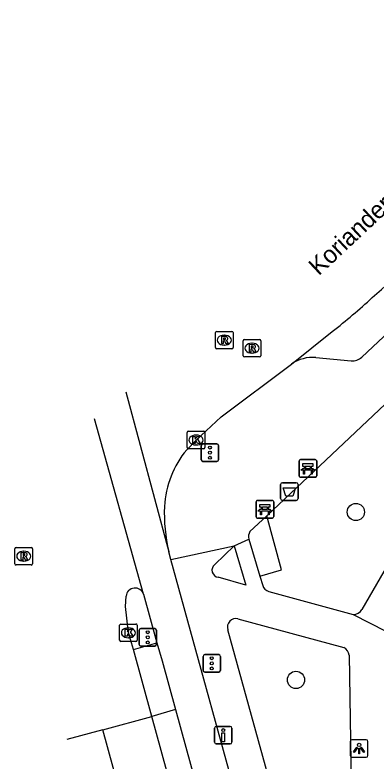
# Model space of a CAD drawing. Extents: x 162542 to 163144, y 380786 to 381511.
# Drawn here: x 162542.43 to 162562.96, y 381201.72 to 381244.14 of the extents above; entities that cross this region are included whole.
import ezdxf

# ---------------------------------------------------------------- set-up
doc = ezdxf.new("R2010")
doc.units = 0
for name, color, linetype in [('IMGEO_Afvalbak', 7, 'Continuous'), ('IMGEO_Bank', 7, 'Continuous'), ('IMGEO_Boom', 7, 'Continuous'), ('IMGEO_Drukknoppaal', 7, 'Continuous'), ('IMGEO_Fietspad_gesloten', 7, 'Continuous'), ('IMGEO_Kolk', 7, 'Continuous'), ('IMGEO_Lichtpunt', 7, 'Continuous'), ('IMGEO_Openbare_ruimte_label', 7, 'Continuous'), ('IMGEO_Rijbaan_lokaal_gesloten', 7, 'Continuous'), ('IMGEO_Rijbaan_regionaal_gesloten', 7, 'Continuous'), ('IMGEO_Rioolput', 7, 'Continuous'), ('IMGEO_Verkeersregelinstallatiepaal', 7, 'Continuous'), ('IMGEO_Voetpad_open', 7, 'Continuous')]:
    doc.layers.add(name, color=color, linetype=linetype)

msp = doc.modelspace()

# ---------------------------------------------------------------- linework, layer by layer
at = {"layer": 'IMGEO_Afvalbak'}
for p, q in [((162557.536, 381216.645), (162557.536, 381217.445)), ((162557.536, 381217.445), (162557.536, 381216.645)), ((162557.636, 381217.545), (162558.426, 381217.545)), ((162558.426, 381217.545), (162557.636, 381217.545)), ((162558.526, 381217.445), (162558.526, 381216.645)), ((162558.526, 381216.645), (162558.526, 381217.445)), ((162558.426, 381216.545), (162557.636, 381216.545)), ((162557.636, 381216.545), (162558.426, 381216.545))]:
    msp.add_line(p, q, dxfattribs=at)
msp.add_lwpolyline([(162557.679, 381217.259), (162558.383, 381217.259), (162558.234, 381216.789), (162557.828, 381216.789), (162557.679, 381217.259)], dxfattribs=at)
for centre, start, end in [((162557.636, 381217.445), 90, 180), ((162557.636, 381217.445), 90, 180), ((162558.426, 381217.445), 0, 90), ((162558.426, 381217.445), 360, 90), ((162557.636, 381216.645), 180, 270), ((162557.636, 381216.645), 180, 270), ((162558.426, 381216.645), 270, 0), ((162558.426, 381216.645), 270, 0)]:
    msp.add_arc(centre, 0.1, start, end, dxfattribs=at)
at = {"layer": 'IMGEO_Bank'}
for p, q in [((162558.587, 381217.933), (162558.587, 381218.774)), ((162558.587, 381218.774), (162558.587, 381217.933)), ((162558.662, 381218.858), (162559.503, 381218.858)), ((162559.503, 381218.858), (162558.662, 381218.858)), ((162559.587, 381218.783), (162559.587, 381217.942)), ((162559.587, 381217.942), (162559.587, 381218.783)), ((162559.284, 381218.256), (162558.891, 381218.256)), ((162558.896, 381218.364), (162558.896, 381218.47)), ((162558.94, 381218.47), (162558.94, 381218.364)), ((162559.228, 381218.476), (162558.946, 381218.476)), ((162558.946, 381218.358), (162559.228, 381218.358)), ((162559.234, 381218.364), (162559.234, 381218.47)), ((162559.278, 381218.47), (162559.278, 381218.364)), ((162559.512, 381217.858), (162558.671, 381217.858)), ((162558.671, 381217.858), (162559.512, 381217.858)), ((162556.217, 381216.536), (162557.058, 381216.536)), ((162557.058, 381216.536), (162556.217, 381216.536)), ((162556.142, 381215.611), (162556.142, 381216.452)), ((162556.142, 381216.452), (162556.142, 381215.611)), ((162556.451, 381216.042), (162556.451, 381216.148)), ((162556.495, 381216.148), (162556.495, 381216.042)), ((162556.783, 381216.154), (162556.501, 381216.154)), ((162556.789, 381216.042), (162556.789, 381216.148)), ((162556.833, 381216.148), (162556.833, 381216.042)), ((162557.142, 381216.461), (162557.142, 381215.62)), ((162557.142, 381215.62), (162557.142, 381216.461)), ((162556.839, 381215.934), (162556.446, 381215.934)), ((162556.501, 381216.036), (162556.783, 381216.036)), ((162557.067, 381215.536), (162556.226, 381215.536)), ((162556.226, 381215.536), (162557.067, 381215.536))]:
    msp.add_line(p, q, dxfattribs=at)
for points in [[(162558.89, 381218.476), (162558.804, 381218.476), (162558.804, 381218.637), (162559.367, 381218.637), (162559.367, 381218.476), (162559.284, 381218.476)], [(162558.834, 381218.256), (162558.692, 381218.256), (162558.804, 381218.358), (162558.89, 381218.358)], [(162558.884, 381218.249), (162558.884, 381218.042), (162558.841, 381218.042), (162558.841, 381218.249)], [(162559.284, 381218.358), (162559.367, 381218.358), (162559.479, 381218.256), (162559.34, 381218.256)], [(162559.334, 381218.249), (162559.334, 381218.042), (162559.29, 381218.042), (162559.29, 381218.249)], [(162556.445, 381216.154), (162556.359, 381216.154), (162556.359, 381216.315), (162556.922, 381216.315), (162556.922, 381216.154), (162556.839, 381216.154)], [(162556.389, 381215.934), (162556.247, 381215.934), (162556.359, 381216.036), (162556.445, 381216.036)], [(162556.439, 381215.927), (162556.439, 381215.72), (162556.396, 381215.72), (162556.396, 381215.927)], [(162556.839, 381216.036), (162556.922, 381216.036), (162557.034, 381215.934), (162556.895, 381215.934)], [(162556.889, 381215.927), (162556.889, 381215.72), (162556.845, 381215.72), (162556.845, 381215.927)]]:
    msp.add_lwpolyline(points, dxfattribs=at)
for centre, radius, start, end in [((162558.665, 381218.78), 0.0779, 92.4484, 184.2845), ((162558.665, 381218.78), 0.0779, 92.4484, 184.2845), ((162559.509, 381218.78), 0.0779, 2.4484, 94.2845), ((162559.509, 381218.78), 0.0779, 2.4484, 94.2845), ((162558.834, 381218.249), 0.00671, 2.8957, 87.1043), ((162558.891, 381218.249), 0.00671, 92.8957, 177.1043), ((162558.889, 381218.469), 0.00671, 2.8957, 87.1043), ((162558.889, 381218.365), 0.00671, 272.8957, 357.1043), ((162558.946, 381218.469), 0.00671, 92.8957, 177.1043), ((162558.946, 381218.365), 0.00671, 182.8957, 267.1043), ((162559.228, 381218.469), 0.00671, 2.8957, 87.1043), ((162559.228, 381218.365), 0.00671, 272.8957, 357.1043), ((162559.285, 381218.469), 0.00671, 92.8957, 177.1043), ((162559.285, 381218.365), 0.00671, 182.8957, 267.1043), ((162559.283, 381218.249), 0.00671, 2.8957, 87.1043), ((162559.34, 381218.249), 0.00671, 92.8957, 177.1043), ((162558.665, 381217.936), 0.0779, 182.4484, 274.2845), ((162558.665, 381217.936), 0.0779, 182.4484, 274.2845), ((162559.509, 381217.936), 0.0779, 272.4484, 4.2845), ((162559.509, 381217.936), 0.0779, 272.4484, 4.2845), ((162556.22, 381216.458), 0.0779, 92.4484, 184.2845), ((162556.22, 381216.458), 0.0779, 92.4484, 184.2845), ((162557.064, 381216.458), 0.0779, 2.4484, 94.2845), ((162557.064, 381216.458), 0.0779, 2.4484, 94.2845), ((162556.444, 381216.147), 0.00671, 2.8957, 87.1043), ((162556.444, 381216.043), 0.00671, 272.8957, 357.1043), ((162556.501, 381216.147), 0.00671, 92.8957, 177.1043), ((162556.501, 381216.043), 0.00671, 182.8957, 267.1043), ((162556.783, 381216.147), 0.00671, 2.8957, 87.1043), ((162556.783, 381216.043), 0.00671, 272.8957, 357.1043), ((162556.84, 381216.147), 0.00671, 92.8957, 177.1043), ((162556.84, 381216.043), 0.00671, 182.8957, 267.1043), ((162556.389, 381215.927), 0.00671, 2.8957, 87.1043), ((162556.446, 381215.927), 0.00671, 92.8957, 177.1043), ((162556.838, 381215.927), 0.00671, 2.8957, 87.1043), ((162556.895, 381215.927), 0.00671, 92.8957, 177.1043), ((162557.064, 381215.614), 0.0779, 272.4484, 4.2845), ((162557.064, 381215.614), 0.0779, 272.4484, 4.2845), ((162556.22, 381215.614), 0.0779, 182.4484, 274.2845), ((162556.22, 381215.614), 0.0779, 182.4484, 274.2845)]:
    msp.add_arc(centre, radius, start, end, dxfattribs=at)
at = {"layer": 'IMGEO_Boom'}
for centre in [(162561.813, 381215.882), (162558.407, 381206.338)]:
    msp.add_circle(centre, 0.489, dxfattribs=at)
at = {"layer": 'IMGEO_Drukknoppaal'}
for p, q in [((162553.776, 381202.797), (162553.776, 381203.597)), ((162553.776, 381203.597), (162553.776, 381202.797)), ((162553.876, 381203.697), (162554.666, 381203.697)), ((162554.666, 381203.697), (162553.876, 381203.697)), ((162554.766, 381203.597), (162554.766, 381202.797)), ((162554.766, 381202.797), (162554.766, 381203.597)), ((162554.666, 381202.697), (162553.876, 381202.697)), ((162553.876, 381202.697), (162554.666, 381202.697))]:
    msp.add_line(p, q, dxfattribs=at)
msp.add_lwpolyline([(162554.346, 381203.322), (162554.346, 381202.822), (162554.196, 381202.822), (162554.196, 381203.322), (162554.346, 381203.322)], dxfattribs=at)
msp.add_circle((162554.271, 381203.487), 0.085, dxfattribs=at)
for centre, start, end in [((162553.876, 381203.597), 90, 180), ((162553.876, 381203.597), 90, 180), ((162554.666, 381203.597), 0, 90), ((162554.666, 381203.597), 360, 90), ((162553.876, 381202.797), 180, 270), ((162553.876, 381202.797), 180, 270), ((162554.666, 381202.797), 270, 0), ((162554.666, 381202.797), 270, 0)]:
    msp.add_arc(centre, 0.1, start, end, dxfattribs=at)
at = {"layer": 'IMGEO_Fietspad_gesloten'}
for points in [[(162551.297, 381213.188), (162551.179, 381213.625)], [(162569.494, 381146.907), (162565.078, 381163.085), (162555.861, 381196.62), (162551.297, 381213.188)], [(162549.75, 381211.208), (162550.508, 381208.452)], [(162550.508, 381208.452), (162550.795, 381207.421), (162551.566, 381204.656)], [(162551.566, 381204.656), (162553.917, 381196.083), (162563.738, 381160.379), (162566.376, 381150.67), (162568.784, 381141.877), (162572.307, 381129.01), (162578.269, 381107.238), (162579.233, 381103.719), (162587.35, 381073.966)]]:
    msp.add_lwpolyline(points, dxfattribs=at)
at = {"layer": 'IMGEO_Kolk'}
for p, q in [((162552.226, 381219.546), (162552.226, 381220.398)), ((162552.301, 381220.472), (162553.153, 381220.472)), ((162553.227, 381220.398), (162553.227, 381219.546)), ((162552.714, 381220.252), (162552.739, 381220.252)), ((162553.153, 381219.472), (162552.301, 381219.472)), ((162552.737, 381219.692), (162552.712, 381219.692)), ((162548.385, 381208.59), (162548.385, 381209.442)), ((162548.46, 381209.516), (162549.312, 381209.516)), ((162548.873, 381209.296), (162548.898, 381209.296)), ((162549.386, 381209.442), (162549.386, 381208.59)), ((162549.312, 381208.516), (162548.46, 381208.516)), ((162548.896, 381208.736), (162548.871, 381208.736))]:
    msp.add_line(p, q, dxfattribs=at)
for points in [[(162552.226, 381219.546), (162552.226, 381220.398)], [(162552.301, 381220.472), (162553.153, 381220.472)], [(162553.227, 381220.398), (162553.227, 381219.546)], [(162552.547, 381220.172), (162552.67, 381220.172), (162552.67, 381220.021), (162552.8, 381220.172), (162552.964, 381220.172), (162552.818, 381220.021), (162552.971, 381219.772), (162552.819, 381219.772), (162552.734, 381219.936), (162552.67, 381219.869), (162552.67, 381219.772), (162552.547, 381219.772), (162552.547, 381220.172)], [(162553.153, 381219.472), (162552.301, 381219.472)], [(162548.385, 381208.59), (162548.385, 381209.442)], [(162548.46, 381209.516), (162549.312, 381209.516)], [(162549.386, 381209.442), (162549.386, 381208.59)], [(162548.706, 381209.216), (162548.829, 381209.216), (162548.829, 381209.065), (162548.959, 381209.216), (162549.123, 381209.216), (162548.977, 381209.065), (162549.13, 381208.816), (162548.978, 381208.816), (162548.893, 381208.98), (162548.829, 381208.913), (162548.829, 381208.816), (162548.706, 381208.816), (162548.706, 381209.216)], [(162549.312, 381208.516), (162548.46, 381208.516)]]:
    msp.add_lwpolyline(points, dxfattribs=at)
for centre, start, end in [((162552.303, 381220.396), 91.552, 178.448), ((162552.303, 381220.396), 91.552, 178.448), ((162553.151, 381220.396), 1.552, 88.448), ((162553.151, 381220.396), 1.552, 88.448), ((162552.303, 381219.548), 181.552, 268.448), ((162552.303, 381219.548), 181.552, 268.448), ((162553.151, 381219.548), 271.552, 358.448), ((162553.151, 381219.548), 271.552, 358.448), ((162548.462, 381209.44), 91.552, 178.448), ((162548.462, 381209.44), 91.552, 178.448), ((162549.31, 381209.44), 1.552, 88.448), ((162549.31, 381209.44), 1.552, 88.448), ((162548.462, 381208.592), 181.552, 268.448), ((162548.462, 381208.592), 181.552, 268.448), ((162549.31, 381208.592), 271.552, 358.448), ((162549.31, 381208.592), 271.552, 358.448)]:
    msp.add_arc(centre, 0.0765, start, end, dxfattribs=at)
for centre, major_axis, ratio, start_param, end_param in [((162552.713, 381219.972), (-0.387, 0.002), 0.722429, 4.712389, 7.853982), ((162552.738, 381219.972), (-0.39, 0.002), 0.717154, 1.570796, 4.712389), ((162548.872, 381209.016), (-0.387, 0.002), 0.722429, 4.712389, 7.853982), ((162548.897, 381209.016), (-0.39, 0.002), 0.717154, 1.570796, 4.712389)]:
    msp.add_ellipse(centre, major_axis=major_axis, ratio=ratio, start_param=start_param, end_param=end_param, dxfattribs=at)
at = {"layer": 'IMGEO_Lichtpunt'}
for p, q in [((162562.399, 381202.94), (162561.591, 381202.94)), ((162562.399, 381202.94), (162561.591, 381202.94)), ((162561.497, 381202.845), (162561.497, 381202.038)), ((162561.497, 381202.845), (162561.497, 381202.038)), ((162562.493, 381202.038), (162562.493, 381202.845)), ((162562.493, 381202.038), (162562.493, 381202.845)), ((162561.591, 381201.944), (162562.399, 381201.944)), ((162561.591, 381201.944), (162562.399, 381201.944))]:
    msp.add_line(p, q, dxfattribs=at)
for points in [[(162561.871, 381202.509), (162561.91, 381202.481), (162561.722, 381202.219), (162561.684, 381202.246), (162561.871, 381202.509)], [(162562.083, 381202.481), (162562.121, 381202.508), (162562.308, 381202.246), (162562.269, 381202.218), (162562.083, 381202.481)], [(162561.973, 381202.461), (162562.02, 381202.461), (162562.02, 381202.139), (162561.973, 381202.139), (162561.973, 381202.461)]]:
    msp.add_lwpolyline(points, dxfattribs=at)
msp.add_circle((162561.996, 381202.643), 0.0994, dxfattribs=at)
for centre, start, end in [((162561.591, 381202.845), 90, 180), ((162561.591, 381202.845), 90, 180), ((162562.399, 381202.845), 0, 90), ((162562.399, 381202.845), 0, 90), ((162561.591, 381202.038), 180, 270), ((162561.591, 381202.038), 180, 270), ((162562.399, 381202.038), 270, 0), ((162562.399, 381202.038), 270, 360)]:
    msp.add_arc(centre, 0.0946, start, end, dxfattribs=at)
at = {"layer": 'IMGEO_Rijbaan_lokaal_gesloten'}
for points in [[(162558.148, 381224.294), (162560.474, 381226.144)], [(162552.197, 381219.42), (162552.727, 381219.972), (162554.148, 381221.3), (162558.148, 381224.294)], [(162548.732, 381222.717), (162551.179, 381213.625)]]:
    msp.add_lwpolyline(points, dxfattribs=at)
for centre, radius, start, end in [((162500.692, 381298.122), 93.585, 311.53371, 314.92033), ((162536.044, 381257.297), 39.59, 308.1029, 312.4106), ((162556.4, 381215.914), 5.473, 140.1664, 177.0361), ((162560.019, 381215.765), 9.095, 177.2759, 193.6068)]:
    msp.add_arc(centre, radius, start, end, dxfattribs=at)
at = {"layer": 'IMGEO_Rijbaan_regionaal_gesloten'}
for points in [[(162549.75, 381211.208), (162546.96, 381221.17)], [(162549.171, 381208.072), (162548.886, 381209.016), (162548.726, 381210.508), (162548.748, 381211.103)], [(162550.216, 381204.253), (162549.171, 381208.072)], [(162547.428, 381203.498), (162550.216, 381204.253)], [(162566.984, 381135.586), (162566.739, 381137.114), (162565.806, 381146.799), (162565.526, 381148.358), (162565.01, 381150.271), (162562.358, 381159.998), (162550.216, 381204.253)], [(162547.428, 381203.498), (162545.39, 381202.947)], [(162566.984, 381135.586), (162566.579, 381135.97), (162560.929, 381154.336), (162547.428, 381203.498)]]:
    msp.add_lwpolyline(points, dxfattribs=at)
msp.add_arc((162549.26, 381211.047), 0.515, 18.154, 173.8105, dxfattribs=at)
at = {"layer": 'IMGEO_Rioolput'}
for p, q in [((162553.834, 381225.226), (162553.834, 381226.078)), ((162553.909, 381226.152), (162554.761, 381226.152)), ((162554.322, 381225.932), (162554.347, 381225.932)), ((162554.835, 381226.078), (162554.835, 381225.226)), ((162554.345, 381225.372), (162554.32, 381225.372)), ((162555.407, 381224.769), (162555.407, 381225.621)), ((162555.482, 381225.695), (162556.334, 381225.695)), ((162555.895, 381225.475), (162555.92, 381225.475)), ((162556.408, 381225.621), (162556.408, 381224.769)), ((162554.761, 381225.152), (162553.909, 381225.152)), ((162556.334, 381224.695), (162555.482, 381224.695)), ((162555.918, 381224.915), (162555.893, 381224.915)), ((162542.432, 381212.944), (162542.432, 381213.796)), ((162542.507, 381213.87), (162543.359, 381213.87)), ((162542.92, 381213.65), (162542.945, 381213.65)), ((162543.433, 381213.796), (162543.433, 381212.944)), ((162542.943, 381213.09), (162542.918, 381213.09)), ((162543.359, 381212.87), (162542.507, 381212.87))]:
    msp.add_line(p, q, dxfattribs=at)
for points in [[(162553.834, 381225.226), (162553.834, 381226.078)], [(162553.909, 381226.152), (162554.761, 381226.152)], [(162554.423, 381225.85), (162554.171, 381225.852), (162554.171, 381225.452)], [(162554.835, 381226.078), (162554.835, 381225.226)], [(162554.171, 381225.452), (162554.295, 381225.452), (162554.295, 381225.614), (162554.306, 381225.614)], [(162554.349, 381225.771), (162554.295, 381225.771), (162554.295, 381225.69)], [(162554.295, 381225.69), (162554.347, 381225.69)], [(162554.353, 381225.585), (162554.424, 381225.452), (162554.564, 381225.452), (162554.499, 381225.578)], [(162555.407, 381224.769), (162555.407, 381225.621)], [(162555.482, 381225.695), (162556.334, 381225.695)], [(162555.996, 381225.393), (162555.744, 381225.395), (162555.744, 381224.995)], [(162556.408, 381225.621), (162556.408, 381224.769)], [(162554.761, 381225.152), (162553.909, 381225.152)], [(162555.744, 381224.995), (162555.868, 381224.995), (162555.868, 381225.157), (162555.879, 381225.157)], [(162555.922, 381225.314), (162555.868, 381225.314), (162555.868, 381225.233)], [(162555.868, 381225.233), (162555.92, 381225.233)], [(162555.926, 381225.128), (162555.997, 381224.995), (162556.137, 381224.995), (162556.072, 381225.121)], [(162556.334, 381224.695), (162555.482, 381224.695)], [(162542.432, 381212.944), (162542.432, 381213.796)], [(162542.507, 381213.87), (162543.359, 381213.87)], [(162543.021, 381213.568), (162542.769, 381213.57), (162542.769, 381213.17)], [(162543.433, 381213.796), (162543.433, 381212.944)], [(162542.769, 381213.17), (162542.893, 381213.17), (162542.893, 381213.332), (162542.904, 381213.332)], [(162542.947, 381213.489), (162542.893, 381213.489), (162542.893, 381213.408)], [(162542.893, 381213.408), (162542.945, 381213.408)], [(162542.951, 381213.303), (162543.022, 381213.17), (162543.162, 381213.17), (162543.097, 381213.296)], [(162543.359, 381212.87), (162542.507, 381212.87)]]:
    msp.add_lwpolyline(points, dxfattribs=at)
for centre, radius, start, end in [((162553.911, 381226.076), 0.0765, 91.552, 178.448), ((162553.911, 381226.076), 0.0765, 91.552, 178.448), ((162554.422, 381225.74), 0.109, 350.3612, 89.416), ((162554.759, 381226.076), 0.0765, 1.552, 88.448), ((162554.759, 381226.076), 0.0765, 1.552, 88.448), ((162554.305, 381225.561), 0.0533, 26.0293, 88.6989), ((162554.331, 381225.879), 0.19, 274.7715, 282.9687), ((162554.355, 381225.675), 0.0964, 77.0061, 93.1865), ((162554.369, 381225.732), 0.0378, 276.6634, 79.6772), ((162554.42, 381225.74), 0.112, 277.5842, 350.9817), ((162554.404, 381225.525), 0.108, 29.5134, 73.7905), ((162555.484, 381225.619), 0.0765, 91.552, 178.448), ((162555.484, 381225.619), 0.0765, 91.552, 178.448), ((162555.995, 381225.283), 0.109, 350.3612, 89.416), ((162556.332, 381225.619), 0.0765, 1.552, 88.448), ((162556.332, 381225.619), 0.0765, 1.552, 88.448), ((162553.911, 381225.228), 0.0765, 181.552, 268.448), ((162553.911, 381225.228), 0.0765, 181.552, 268.448), ((162554.759, 381225.228), 0.0765, 271.552, 358.448), ((162554.759, 381225.228), 0.0765, 271.552, 358.448), ((162555.878, 381225.104), 0.0533, 26.0293, 88.6989), ((162555.904, 381225.422), 0.19, 274.7715, 282.9687), ((162555.928, 381225.218), 0.0964, 77.0061, 93.1865), ((162555.942, 381225.275), 0.0378, 276.6634, 79.6772), ((162555.993, 381225.283), 0.112, 277.5842, 350.9817), ((162555.977, 381225.068), 0.108, 29.5134, 73.7905), ((162555.484, 381224.771), 0.0765, 181.552, 268.448), ((162555.484, 381224.771), 0.0765, 181.552, 268.448), ((162556.332, 381224.771), 0.0765, 271.552, 358.448), ((162556.332, 381224.771), 0.0765, 271.552, 358.448), ((162542.509, 381213.794), 0.0765, 91.552, 178.448), ((162542.509, 381213.794), 0.0765, 91.552, 178.448), ((162543.02, 381213.458), 0.109, 350.3612, 89.416), ((162543.357, 381213.794), 0.0765, 1.552, 88.448), ((162543.357, 381213.794), 0.0765, 1.552, 88.448), ((162542.903, 381213.279), 0.0533, 26.0293, 88.6989), ((162542.929, 381213.597), 0.19, 274.7715, 282.9687), ((162542.953, 381213.393), 0.0964, 77.0061, 93.1865), ((162542.967, 381213.45), 0.0378, 276.6634, 79.6772), ((162543.018, 381213.458), 0.112, 277.5842, 350.9817), ((162543.002, 381213.243), 0.108, 29.5134, 73.7905), ((162542.509, 381212.946), 0.0765, 181.552, 268.448), ((162542.509, 381212.946), 0.0765, 181.552, 268.448), ((162543.357, 381212.946), 0.0765, 271.552, 358.448), ((162543.357, 381212.946), 0.0765, 271.552, 358.448)]:
    msp.add_arc(centre, radius, start, end, dxfattribs=at)
for centre, major_axis, ratio, start_param, end_param in [((162554.321, 381225.652), (-0.387, 0.002), 0.722429, 4.712389, 7.853982), ((162554.346, 381225.652), (-0.39, 0.002), 0.717154, 1.570796, 4.712389), ((162555.894, 381225.195), (-0.387, 0.002), 0.722429, 4.712389, 7.853982), ((162555.919, 381225.195), (-0.39, 0.002), 0.717154, 1.570796, 4.712389), ((162542.919, 381213.37), (-0.387, 0.002), 0.722429, 4.712389, 7.853982), ((162542.944, 381213.37), (-0.39, 0.002), 0.717154, 1.570796, 4.712389)]:
    msp.add_ellipse(centre, major_axis=major_axis, ratio=ratio, start_param=start_param, end_param=end_param, dxfattribs=at)
at = {"layer": 'IMGEO_Verkeersregelinstallatiepaal'}
for p, q in [((162553.018, 381218.857), (162553.018, 381219.657)), ((162553.018, 381219.657), (162553.018, 381218.857)), ((162553.118, 381219.757), (162553.908, 381219.757)), ((162553.908, 381219.757), (162553.118, 381219.757)), ((162554.008, 381219.657), (162554.008, 381218.857)), ((162554.008, 381218.857), (162554.008, 381219.657)), ((162553.908, 381218.757), (162553.118, 381218.757)), ((162553.118, 381218.757), (162553.908, 381218.757)), ((162549.587, 381209.259), (162550.377, 381209.259)), ((162550.377, 381209.259), (162549.587, 381209.259)), ((162549.487, 381208.359), (162549.487, 381209.159)), ((162549.487, 381209.159), (162549.487, 381208.359)), ((162550.477, 381209.159), (162550.477, 381208.359)), ((162550.477, 381208.359), (162550.477, 381209.159)), ((162550.377, 381208.259), (162549.587, 381208.259)), ((162549.587, 381208.259), (162550.377, 381208.259)), ((162553.125, 381206.878), (162553.125, 381207.678)), ((162553.125, 381207.678), (162553.125, 381206.878)), ((162553.225, 381207.778), (162554.015, 381207.778)), ((162554.015, 381207.778), (162553.225, 381207.778)), ((162554.115, 381207.678), (162554.115, 381206.878)), ((162554.115, 381206.878), (162554.115, 381207.678)), ((162554.015, 381206.778), (162553.225, 381206.778)), ((162553.225, 381206.778), (162554.015, 381206.778))]:
    msp.add_line(p, q, dxfattribs=at)
for centre in [(162553.513, 381219.547), (162553.513, 381219.257), (162553.513, 381218.967), (162549.982, 381209.049), (162549.982, 381208.759), (162549.982, 381208.469), (162553.62, 381207.568), (162553.62, 381207.278), (162553.62, 381206.988)]:
    msp.add_circle(centre, 0.085, dxfattribs=at)
for centre, start, end in [((162553.118, 381219.657), 90, 180), ((162553.118, 381219.657), 90, 180), ((162553.908, 381219.657), 0, 90), ((162553.908, 381219.657), 360, 90), ((162553.118, 381218.857), 180, 270), ((162553.118, 381218.857), 180, 270), ((162553.908, 381218.857), 270, 0), ((162553.908, 381218.857), 270, 0), ((162549.587, 381209.159), 90, 180), ((162549.587, 381209.159), 90, 180), ((162550.377, 381209.159), 0, 90), ((162550.377, 381209.159), 360, 90), ((162549.587, 381208.359), 180, 270), ((162549.587, 381208.359), 180, 270), ((162550.377, 381208.359), 270, 0), ((162550.377, 381208.359), 270, 0), ((162553.225, 381207.678), 90, 180), ((162553.225, 381207.678), 90, 180), ((162554.015, 381207.678), 0, 90), ((162554.015, 381207.678), 360, 90), ((162553.225, 381206.878), 180, 270), ((162553.225, 381206.878), 180, 270), ((162554.015, 381206.878), 270, 0), ((162554.015, 381206.878), 270, 0)]:
    msp.add_arc(centre, 0.1, start, end, dxfattribs=at)
at = {"layer": 'IMGEO_Voetpad_open'}
for points in [[(162562.146, 381224.688), (162621.86, 381280.778)], [(162556.753, 381215.673), (162572.877, 381230.877)], [(162573.677, 381230.241), (162562.16, 381210.348)], [(162559.543, 381224.669), (162561.541, 381224.468)], [(162555.793, 381214.768), (162556.753, 381215.673)], [(162556.356, 381212.243), (162557.594, 381212.593), (162556.753, 381215.673)], [(162551.297, 381213.188), (162554.894, 381213.954)], [(162553.794, 381212.896), (162554.894, 381213.954)], [(162554.894, 381213.954), (162555.561, 381211.726), (162553.983, 381212.172)], [(162554.894, 381213.954), (162555.725, 381214.335)], [(162555.725, 381214.335), (162556.356, 381212.243)], [(162556.356, 381212.243), (162556.519, 381211.702)], [(162556.866, 381211.372), (162561.653, 381210.054)], [(162555.109, 381209.819), (162561.123, 381208.178)], [(162561.653, 381210.054), (162563.521, 381209.113)], [(162560.647, 381187.029), (162554.529, 381209.19)], [(162549.171, 381208.072), (162550.508, 381208.452)], [(162561.431, 381207.736), (162561.751, 381187.172)], [(162551.566, 381204.656), (162550.216, 381204.253)]]:
    msp.add_lwpolyline(points, dxfattribs=at)
for centre, radius, start, end in [((162559.392, 381222.448), 2.226, 86.1145, 123.9783), ((162561.587, 381225.284), 0.817, 266.7781, 313.1881), ((162556.303, 381214.466), 0.593, 149.3715, 192.7784), ((162554.037, 381212.573), 0.405, 126.996, 262.2651), ((162556.965, 381211.824), 0.463, 195.2805, 257.5964), ((162561.688, 381210.578), 0.525, 266.1829, 334.0344), ((162555.01, 381209.329), 0.5, 78.5623, 196.0795), ((162560.879, 381207.68), 0.555, 5.8193, 63.9208)]:
    msp.add_arc(centre, radius, start, end, dxfattribs=at)

# ---------------------------------------------------------------- texts
at = {"layer": 'IMGEO_Openbare_ruimte_label'}
msp.add_text('Korianderstraat', height=1, rotation=43.1367, dxfattribs=at).set_placement((162559.702, 381229.275))

doc.saveas('drawing.dxf')
